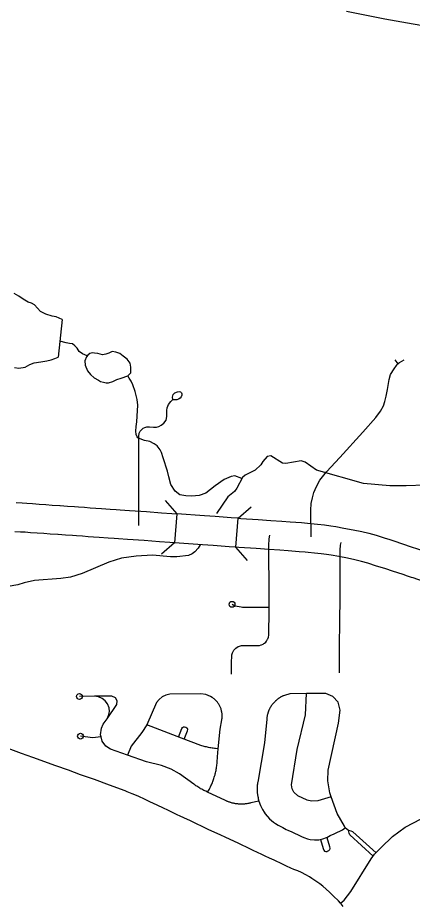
# Model space of a CAD drawing. Extents: x -19 to 366, y -4 to 359.
# Drawn here: x 142.965 to 143.606, y 194.872 to 196.314 of the extents above; entities that cross this region are included whole.
import ezdxf

# ---------------------------------------------------------------- set-up
doc = ezdxf.new("R2010")
doc.units = 0
for name, color, linetype in [('Level 10', 7, 'Continuous'), ('Level 31', 7, 'Continuous'), ('Level 33', 7, 'Continuous'), ('Level 35', 7, 'Continuous'), ('Level 37', 7, 'Continuous'), ('Level 40', 7, 'Continuous'), ('Level 60', 7, 'Continuous')]:
    doc.layers.add(name, color=color, linetype=linetype)

msp = doc.modelspace()

# ---------------------------------------------------------------- linework, layer by layer
at = {"layer": 'Level 10'}
for p, q in [((143.2232, 195.5073), (143.2198, 195.4601)), ((143.3195, 195.453), (143.3229, 195.5002))]:
    msp.add_line(p, q, dxfattribs=at)
for points in [[(142.9622, 195.5255), (142.9721, 195.5249), (142.9797, 195.5245), (142.9887, 195.5239), (142.9997, 195.5231), (143.0104, 195.5223), (143.021, 195.5216), (143.0333, 195.5207), (143.0337, 195.5207)], [(143.0337, 195.5207), (143.0459, 195.5198), (143.057, 195.5191), (143.0635, 195.5186), (143.0734, 195.5179), (143.0826, 195.5172), (143.0916, 195.5166), (143.1007, 195.5159), (143.1149, 195.515), (143.1245, 195.5144), (143.1315, 195.5139), (143.1467, 195.5129), (143.174, 195.5109), (143.1987, 195.5091), (143.2153, 195.5079), (143.2232, 195.5073)], [(143.3229, 195.5002), (143.3116, 195.501), (143.2856, 195.5029), (143.2685, 195.5041), (143.2232, 195.5073)], [(143.3229, 195.5002), (143.3276, 195.4998), (143.3555, 195.4979), (143.3762, 195.4965)], [(143.3762, 195.4965), (143.3942, 195.4952), (143.4078, 195.4943), (143.426, 195.4929), (143.436, 195.4921), (143.4412, 195.4916)], [(143.4412, 195.4916), (143.4522, 195.4906), (143.4636, 195.4892), (143.4734, 195.4879), (143.4819, 195.4866), (143.495, 195.4842)], [(143.0304, 195.4735), (143.03, 195.4735), (143.0177, 195.4744), (143.007, 195.4751), (142.9964, 195.4759), (142.9854, 195.4766), (142.9767, 195.4772), (142.9694, 195.4777), (142.96, 195.4782)], [(143.2198, 195.4601), (143.2119, 195.4607), (143.1952, 195.4619), (143.1705, 195.4637), (143.1434, 195.4657), (143.1283, 195.4667), (143.1215, 195.4671), (143.1119, 195.4677), (143.0974, 195.4687), (143.0881, 195.4694), (143.0792, 195.47), (143.07, 195.4707), (143.0602, 195.4714), (143.0537, 195.4718), (143.0426, 195.4726), (143.0304, 195.4735)], [(143.495, 195.4842), (143.5102, 195.4814), (143.5238, 195.4784), (143.5353, 195.4756), (143.5472, 195.4723), (143.5621, 195.4677)], [(143.3195, 195.453), (143.3082, 195.4538), (143.2822, 195.4556), (143.2651, 195.4569), (143.2198, 195.4601)], [(143.5621, 195.4677), (143.568, 195.4658), (143.5779, 195.4626), (143.5885, 195.4591), (143.606, 195.4533), (143.6128, 195.4511), (143.6195, 195.4489)], [(143.373, 195.4492), (143.3522, 195.4507), (143.3242, 195.4526), (143.3195, 195.453)], [(143.4368, 195.4445), (143.4318, 195.4449), (143.4223, 195.4457), (143.4044, 195.447), (143.3909, 195.448), (143.373, 195.4492)], [(143.4865, 195.4377), (143.4741, 195.4399), (143.4667, 195.4411), (143.4577, 195.4422), (143.4472, 195.4435), (143.4368, 195.4445)], [(143.5481, 195.4224), (143.534, 195.4268), (143.5234, 195.4297), (143.5129, 195.4323), (143.5007, 195.435), (143.4865, 195.4377)], [(143.6047, 195.4039), (143.598, 195.4061), (143.5912, 195.4084), (143.5737, 195.4142), (143.5632, 195.4176), (143.5536, 195.4207), (143.5481, 195.4224)], [(143.6549, 195.3877), (143.6228, 195.398), (143.6075, 195.403), (143.6047, 195.4039)]]:
    msp.add_lwpolyline(points, dxfattribs=at)
at = {"layer": 'Level 31'}
for points in [[(143.1617, 195.4881), (143.1617, 195.498)], [(143.4417, 195.4698), (143.4415, 195.4884)]]:
    msp.add_lwpolyline(points, dxfattribs=at)
at = {"layer": 'Level 33'}
msp.add_line((143.583, 195.7514), (143.5781, 195.7575), dxfattribs=at)
for points in [[(143.4415, 195.4884), (143.4414, 195.4948), (143.4414, 195.513), (143.4419, 195.5239), (143.4436, 195.5332), (143.446, 195.5419), (143.4501, 195.5519), (143.4558, 195.562), (143.4664, 195.5753), (143.4881, 195.599), (143.5254, 195.6403), (143.5466, 195.664), (143.5545, 195.6743), (143.5591, 195.683), (143.5615, 195.6901), (143.5637, 195.6985), (143.5656, 195.7097), (143.5683, 195.7255), (143.5708, 195.7336), (143.5765, 195.7431), (143.5802, 195.7483)], [(143.5802, 195.7483), (143.582, 195.7504), (143.583, 195.7514)], [(143.583, 195.7514), (143.5837, 195.7521), (143.5853, 195.7533)], [(143.5853, 195.7533), (143.5931, 195.7578)], [(143.1617, 195.498), (143.1617, 195.6337), (143.1622, 195.6382), (143.1636, 195.6415), (143.1663, 195.6446), (143.1689, 195.6466), (143.1715, 195.6479), (143.1745, 195.6485), (143.1788, 195.6487), (143.1852, 195.6482), (143.1904, 195.6484), (143.1943, 195.6494), (143.198, 195.6513), (143.2021, 195.6548), (143.2059, 195.6596), (143.2071, 195.6653), (143.2073, 195.6708), (143.2069, 195.6753), (143.2076, 195.6798), (143.2099, 195.685), (143.2135, 195.69), (143.2166, 195.693), (143.2163, 195.6971), (143.2175, 195.7013), (143.2201, 195.7042), (143.2242, 195.7059), (143.2273, 195.7063), (143.2294, 195.7056), (143.2308, 195.7042), (143.2313, 195.7023), (143.2313, 195.7002), (143.2304, 195.6976), (143.2287, 195.6956), (143.2261, 195.6935), (143.2232, 195.6928), (143.2213, 195.6924), (143.2192, 195.6924), (143.2179, 195.6926), (143.2166, 195.693)], [(143.3732, 195.3555), (143.3732, 195.361), (143.3732, 195.3686), (143.3732, 195.374), (143.3732, 195.3802), (143.3733, 195.3874), (143.3733, 195.3974), (143.3733, 195.4063), (143.3732, 195.4117), (143.3731, 195.4191), (143.3731, 195.427), (143.3731, 195.4349), (143.373, 195.441), (143.3729, 195.4475), (143.3728, 195.4538), (143.3728, 195.4595), (143.3732, 195.4629), (143.3735, 195.4668), (143.3746, 195.4728)], [(143.4875, 195.2485), (143.4876, 195.2667), (143.4878, 195.283), (143.4879, 195.2942), (143.488, 195.3055), (143.4881, 195.3185), (143.4882, 195.3321), (143.4884, 195.3447), (143.4886, 195.3582), (143.4887, 195.3674), (143.4889, 195.3868), (143.4888, 195.3976), (143.4889, 195.4088), (143.4889, 195.4179), (143.4888, 195.43), (143.4886, 195.4438), (143.4888, 195.4505), (143.4891, 195.4539), (143.4896, 195.4563), (143.4907, 195.4609)], [(143.3131, 195.3601), (143.316, 195.3586), (143.318, 195.3579), (143.3249, 195.3563), (143.3281, 195.3558), (143.33, 195.3557), (143.3326, 195.3556), (143.3368, 195.3556), (143.3463, 195.3556), (143.3521, 195.3555), (143.3583, 195.3556), (143.3732, 195.3555)], [(143.3123, 195.2467), (143.3122, 195.2593), (143.3124, 195.2643), (143.3124, 195.268), (143.3125, 195.2736), (143.3128, 195.2778), (143.3138, 195.2812), (143.3143, 195.2825), (143.3153, 195.2844), (143.316, 195.2854), (143.318, 195.2877), (143.3193, 195.2888), (143.3233, 195.2914), (143.3253, 195.2921), (143.3269, 195.2926), (143.3285, 195.2929), (143.3309, 195.293), (143.3356, 195.2929), (143.3405, 195.293), (143.3457, 195.293), (143.3533, 195.293), (143.3567, 195.2932), (143.3577, 195.2933), (143.3604, 195.294), (143.3611, 195.2943), (143.3637, 195.2955), (143.3649, 195.2963), (143.3656, 195.2968), (143.3678, 195.2988), (143.3691, 195.3003), (143.3699, 195.3013), (143.3709, 195.3032), (143.3712, 195.3039), (143.3723, 195.3066), (143.3729, 195.3098), (143.3731, 195.3142), (143.3731, 195.3213), (143.3731, 195.3255), (143.3732, 195.335), (143.3732, 195.3384), (143.3732, 195.3555)], [(143.2906, 195.1252), (143.294, 195.1572), (143.2965, 195.1724), (143.2967, 195.1736), (143.2969, 195.1749), (143.297, 195.1762), (143.297, 195.1774), (143.297, 195.1787), (143.297, 195.1799), (143.2969, 195.1812), (143.2968, 195.1825), (143.2966, 195.1837), (143.2964, 195.185), (143.2962, 195.1862), (143.2959, 195.1874), (143.2956, 195.1886), (143.2952, 195.1899), (143.2948, 195.191), (143.2943, 195.1922), (143.2938, 195.1934), (143.2933, 195.1945), (143.2927, 195.1956), (143.2921, 195.1967), (143.2914, 195.1978), (143.2907, 195.1989), (143.29, 195.1999), (143.2892, 195.2009), (143.2884, 195.2019), (143.2876, 195.2028), (143.2867, 195.2038), (143.2858, 195.2046), (143.2849, 195.2055), (143.2839, 195.2063), (143.2829, 195.2071), (143.2819, 195.2079), (143.2807, 195.2087), (143.2779, 195.2102), (143.2705, 195.2132), (143.2625, 195.2145), (143.2119, 195.214), (143.2055, 195.2125), (143.1995, 195.2096), (143.1944, 195.2054), (143.1903, 195.2002), (143.1746, 195.164)], [(143.434, 195.2149), (143.4069, 195.2146), (143.3981, 195.2121), (143.3967, 195.2115), (143.396, 195.2111), (143.3953, 195.2108), (143.3945, 195.2105), (143.3938, 195.2101), (143.3931, 195.2097), (143.3924, 195.2094), (143.3918, 195.209), (143.3911, 195.2086), (143.3904, 195.2082), (143.3897, 195.2077), (143.3891, 195.2073), (143.3884, 195.2068), (143.3878, 195.2064), (143.3872, 195.2059), (143.3865, 195.2054), (143.3859, 195.2049), (143.3853, 195.2044), (143.3847, 195.2039), (143.3841, 195.2034), (143.3836, 195.2029), (143.383, 195.2023), (143.3824, 195.2017), (143.3819, 195.2012), (143.3813, 195.2006), (143.3808, 195.2), (143.3803, 195.1994), (143.3798, 195.1988), (143.3793, 195.1982), (143.3788, 195.1976), (143.3783, 195.197), (143.3778, 195.1963), (143.3774, 195.1957), (143.3769, 195.195), (143.3765, 195.1944), (143.3761, 195.1937), (143.3757, 195.193), (143.3753, 195.1924), (143.3749, 195.1917), (143.3745, 195.191), (143.3742, 195.1903), (143.3738, 195.1896), (143.3735, 195.1888), (143.3731, 195.1881), (143.3728, 195.1874), (143.3725, 195.1867), (143.3723, 195.1859), (143.372, 195.1852), (143.3717, 195.1844), (143.3715, 195.1837), (143.3712, 195.1829), (143.371, 195.1822), (143.3708, 195.1814), (143.3706, 195.1807), (143.3704, 195.1799), (143.3703, 195.1791), (143.3701, 195.1783), (143.37, 195.1776), (143.3698, 195.1768), (143.3697, 195.176), (143.3696, 195.1752), (143.3695, 195.1744), (143.3694, 195.1736), (143.3656, 195.1348), (143.3549, 195.0709), (143.3547, 195.0698), (143.3545, 195.0686), (143.3544, 195.0674), (143.3542, 195.0662), (143.3541, 195.0651), (143.3541, 195.0639), (143.354, 195.0627), (143.354, 195.0615), (143.3539, 195.0603), (143.3539, 195.0591), (143.3539, 195.058), (143.354, 195.0568), (143.354, 195.0556), (143.3541, 195.0544), (143.3542, 195.0532), (143.3544, 195.052), (143.3545, 195.0509), (143.3547, 195.0497), (143.3548, 195.0485), (143.355, 195.0474), (143.3553, 195.0462), (143.3555, 195.045), (143.3558, 195.0439), (143.3564, 195.0402)], [(143.4743, 195.047), (143.4524, 195.0403), (143.4424, 195.0399), (143.4353, 195.0417), (143.4199, 195.0489), (143.4133, 195.0546), (143.4106, 195.0603), (143.41, 195.0665), (143.4189, 195.1239), (143.4325, 195.1806), (143.434, 195.2149)], [(143.4743, 195.047), (143.4719, 195.0536), (143.469, 195.0729), (143.4693, 195.0904), (143.4863, 195.1668), (143.4887, 195.1881), (143.4854, 195.2008), (143.4771, 195.2104), (143.4655, 195.2153), (143.434, 195.2149)], [(143.0898, 195.2105), (143.0651, 195.2103)], [(143.1099, 195.1741), (143.1258, 195.1972), (143.1265, 195.2029), (143.1238, 195.208), (143.1176, 195.2107), (143.0898, 195.2105)], [(143.1099, 195.1741), (143.1125, 195.1793), (143.1137, 195.1858), (143.1132, 195.1919), (143.1108, 195.1981), (143.1069, 195.2034), (143.102, 195.2072), (143.096, 195.2097), (143.0898, 195.2105)], [(143.1003, 195.1446), (143.0995, 195.1477), (143.1007, 195.1585), (143.1038, 195.1652), (143.1099, 195.1741)], [(143.1746, 195.164), (143.1666, 195.1515), (143.1493, 195.1296), (143.1431, 195.1147)], [(143.2311, 195.1424), (143.1746, 195.164)], [(143.2263, 195.1442), (143.2313, 195.158), (143.2326, 195.16), (143.2341, 195.1608), (143.2357, 195.1609), (143.2379, 195.1604), (143.2398, 195.1594), (143.2409, 195.1582)], [(143.2355, 195.1407), (143.2405, 195.1546), (143.2411, 195.1566), (143.2409, 195.1582)], [(143.1003, 195.1446), (143.0862, 195.1432), (143.0668, 195.1457)], [(143.1431, 195.1147), (143.1156, 195.1243), (143.1079, 195.1297), (143.1022, 195.1377), (143.1003, 195.1446)], [(143.2906, 195.1252), (143.2863, 195.1256), (143.2845, 195.1258), (143.2826, 195.126), (143.2807, 195.1263), (143.2788, 195.1266), (143.277, 195.1269), (143.2751, 195.1273), (143.2733, 195.1277), (143.2714, 195.1281), (143.2696, 195.1286), (143.2678, 195.1291), (143.2659, 195.1296), (143.2641, 195.1302), (143.2623, 195.1307), (143.2311, 195.1424)], [(143.4894, 194.8743), (143.486, 194.8778), (143.4782, 194.8853), (143.4713, 194.8922), (143.4662, 194.8969), (143.4608, 194.9016), (143.4557, 194.9057), (143.4526, 194.9079), (143.443, 194.9143), (143.4388, 194.9169), (143.4329, 194.9204), (143.4259, 194.9241), (143.4199, 194.9269), (143.4134, 194.9289), (143.4089, 194.931), (143.4014, 194.9345), (143.3953, 194.9374), (143.3814, 194.9439), (143.374, 194.9474), (143.3669, 194.9508), (143.3615, 194.9533), (143.3474, 194.96), (143.3418, 194.9626), (143.3239, 194.9711), (143.316, 194.9748), (143.3029, 194.9809), (143.294, 194.9851), (143.2851, 194.9892), (143.2745, 194.9942), (143.2457, 195.0078), (143.2348, 195.0129), (143.2287, 195.0158), (143.224, 195.018), (143.2085, 195.0253), (143.2019, 195.0285), (143.1913, 195.0335), (143.1796, 195.0391), (143.1719, 195.0427), (143.1605, 195.0479), (143.151, 195.0521), (143.1429, 195.0554), (143.1394, 195.0568), (143.114, 195.0661), (143.0893, 195.0751), (143.067, 195.0831), (143.0471, 195.0902), (143.0269, 195.0975), (142.9894, 195.111), (142.9708, 195.1177), (142.9492, 195.1254)], [(143.2734, 195.0548), (143.2706, 195.056), (143.2689, 195.0568), (143.2672, 195.0576), (143.2655, 195.0585), (143.2638, 195.0593), (143.2621, 195.0603), (143.2605, 195.0612), (143.2589, 195.0622), (143.2573, 195.0632), (143.2557, 195.0642), (143.2541, 195.0652), (143.2525, 195.0663), (143.251, 195.0674), (143.2277, 195.0843), (143.2142, 195.092), (143.1986, 195.0979), (143.1738, 195.1039), (143.1431, 195.1147)], [(143.2734, 195.0548), (143.2744, 195.0564), (143.2753, 195.0581), (143.2762, 195.0597), (143.2771, 195.0614), (143.278, 195.0631), (143.2788, 195.0648), (143.2796, 195.0665), (143.2803, 195.0683), (143.2811, 195.07), (143.2818, 195.0718), (143.2824, 195.0735), (143.2831, 195.0753), (143.2837, 195.0771), (143.2843, 195.0789), (143.2848, 195.0807), (143.2854, 195.0826), (143.2858, 195.0844), (143.2863, 195.0862), (143.2867, 195.0881), (143.2871, 195.0899), (143.2875, 195.0918), (143.2878, 195.0937), (143.2881, 195.0955), (143.2883, 195.0974), (143.2886, 195.0993), (143.2887, 195.1012), (143.2889, 195.1031), (143.289, 195.105), (143.2891, 195.1068), (143.2892, 195.1087), (143.2892, 195.1119), (143.2906, 195.1252)], [(143.3564, 195.0402), (143.3436, 195.0371), (143.3426, 195.0369), (143.3416, 195.0366), (143.3405, 195.0364), (143.3395, 195.0362), (143.3385, 195.036), (143.3374, 195.0358), (143.3364, 195.0357), (143.3353, 195.0356), (143.3343, 195.0354), (143.3332, 195.0353), (143.3322, 195.0353), (143.3312, 195.0352), (143.3301, 195.0352), (143.329, 195.0351), (143.328, 195.0351), (143.3269, 195.0352), (143.3259, 195.0352), (143.3248, 195.0352), (143.3238, 195.0353), (143.3227, 195.0354), (143.3217, 195.0355), (143.3207, 195.0356), (143.3196, 195.0358), (143.3186, 195.0359), (143.3175, 195.0361), (143.3165, 195.0363), (143.3155, 195.0365), (143.3144, 195.0367), (143.3134, 195.037), (143.3124, 195.0373), (143.3114, 195.0376), (143.3104, 195.0379), (143.3094, 195.0382), (143.3084, 195.0385), (143.3074, 195.0389), (143.3064, 195.0392), (143.3054, 195.0396), (143.3045, 195.04), (143.3035, 195.0405), (143.3025, 195.0409), (143.2734, 195.0548)], [(143.3564, 195.0402), (143.3565, 195.0399), (143.3594, 195.0329), (143.3625, 195.0264), (143.3651, 195.0222), (143.367, 195.0196), (143.3741, 195.0114), (143.3805, 195.0057), (143.3836, 195.0036), (143.3882, 195.0008), (143.3957, 194.997), (143.4013, 194.9942), (143.404, 194.993), (143.4101, 194.9902), (143.4145, 194.9881), (143.4205, 194.9853), (143.426, 194.9827), (143.43, 194.981), (143.4355, 194.9788), (143.44, 194.9777), (143.4472, 194.9771), (143.4494, 194.9771), (143.4543, 194.9772), (143.4567, 194.9775), (143.4604, 194.9786), (143.4665, 194.9808), (143.4672, 194.981), (143.4728, 194.984), (143.4789, 194.9869), (143.4835, 194.989), (143.4891, 194.9916), (143.4928, 194.9936), (143.4971, 194.9968)], [(143.4971, 194.9968), (143.4956, 194.9994), (143.4838, 195.0199), (143.4743, 195.047)], [(143.5447, 194.9538), (143.5553, 194.9647), (143.574, 194.9825), (143.5947, 194.9979), (143.6331, 195.0179), (143.6763, 195.0301), (143.7215, 195.0331)], [(143.5022, 194.9922), (143.4971, 194.9968)], [(143.5471, 194.9562), (143.5093, 194.9904), (143.5068, 194.991), (143.5022, 194.9922)], [(143.5425, 194.9507), (143.5045, 194.9852), (143.5035, 194.9879), (143.5022, 194.9922)], [(143.4568, 194.9775), (143.4611, 194.963), (143.4622, 194.9601), (143.4634, 194.9588), (143.4655, 194.9584), (143.4675, 194.9584)], [(143.467, 194.981), (143.4715, 194.9661), (143.4719, 194.9631), (143.4714, 194.9611), (143.4697, 194.9593), (143.4675, 194.9584)], [(143.4894, 194.8743), (143.4953, 194.879), (143.5064, 194.8931), (143.5392, 194.9462), (143.5447, 194.9538)], [(143.4935, 194.8685), (143.4903, 194.8733), (143.4894, 194.8743)]]:
    msp.add_lwpolyline(points, dxfattribs=at)
for centre in [(143.3131, 195.3601), (143.0651, 195.2103), (143.0668, 195.1457)]:
    msp.add_circle(centre, 0.00473, dxfattribs=at)
at = {"layer": 'Level 35'}
for points in [[(143.0372, 195.8231), (143.0275, 195.8274), (143.0207, 195.8286), (143.0105, 195.8318), (143.0017, 195.8364), (142.997, 195.8419), (142.9921, 195.8472), (142.9872, 195.8498), (142.9819, 195.8514), (142.9734, 195.8563), (142.9664, 195.8614), (142.959, 195.8658)], [(143.0372, 195.8231), (143.0303, 195.762)], [(143.0777, 195.764), (143.0702, 195.7676), (143.0647, 195.7714), (143.0612, 195.7765), (143.0577, 195.7805), (143.054, 195.7836), (143.049, 195.7841), (143.0435, 195.7851), (143.0332, 195.788)], [(142.9596, 195.7451), (142.9668, 195.744), (142.9768, 195.7457), (142.9844, 195.7502), (142.9916, 195.7529), (143.0026, 195.7546), (143.0121, 195.7559), (143.0189, 195.7578), (143.0251, 195.7597), (143.0303, 195.762)], [(143.1435, 195.7315), (143.1486, 195.7368), (143.1488, 195.7414), (143.1486, 195.7459), (143.1473, 195.7524), (143.1428, 195.759), (143.1362, 195.7638), (143.1307, 195.7681), (143.1244, 195.7704), (143.1184, 195.771), (143.1127, 195.7685), (143.1079, 195.767), (143.1028, 195.7659), (143.0949, 195.7678), (143.0897, 195.7687), (143.0861, 195.7691), (143.082, 195.7678), (143.0788, 195.7653), (143.0767, 195.7627), (143.0738, 195.7562), (143.0742, 195.749), (143.0782, 195.7399), (143.0829, 195.7338), (143.0889, 195.7285), (143.0961, 195.7245), (143.0995, 195.7226), (143.1041, 195.7211), (143.1084, 195.7203), (143.1122, 195.7205), (143.1196, 195.7226), (143.1261, 195.7256), (143.1331, 195.7277), (143.1435, 195.7315)], [(143.3291, 195.5646), (143.3179, 195.5689), (143.3119, 195.568), (143.3001, 195.5633), (143.2857, 195.5527), (143.2707, 195.5411), (143.2594, 195.5369), (143.2476, 195.536), (143.2378, 195.5366), (143.2281, 195.5379), (143.2204, 195.544), (143.2137, 195.555), (143.2102, 195.5673), (143.2083, 195.5764), (143.2009, 195.5981), (143.1983, 195.607), (143.1964, 195.6112), (143.1915, 195.6176), (143.1865, 195.621), (143.1794, 195.6247), (143.171, 195.6266), (143.1638, 195.629), (143.1602, 195.6311), (143.1589, 195.6326), (143.1574, 195.6361), (143.1566, 195.6416), (143.1572, 195.649), (143.1582, 195.6567), (143.1591, 195.666), (143.1599, 195.6839), (143.159, 195.6934), (143.1556, 195.7063), (143.1516, 195.7169), (143.1492, 195.723), (143.1461, 195.7277), (143.1435, 195.7315)], [(143.702, 195.5543), (143.6577, 195.555), (143.5961, 195.5526), (143.5697, 195.5527), (143.5269, 195.5566), (143.4504, 195.578), (143.4321, 195.5913), (143.4254, 195.5932), (143.4004, 195.589), (143.3949, 195.5894), (143.3764, 195.6018), (143.3701, 195.6005), (143.3631, 195.5923), (143.3599, 195.5868), (143.3507, 195.5785), (143.3342, 195.5699), (143.33, 195.5665), (143.3211, 195.5488), (143.3171, 195.5437), (143.3063, 195.5347), (143.2879, 195.5077)], [(143.2615, 195.4571), (143.2579, 195.4514), (143.2526, 195.4456), (143.2483, 195.4424), (143.2422, 195.4397), (143.2236, 195.4375), (143.213, 195.4376), (143.184, 195.4399), (143.1575, 195.4383), (143.1332, 195.4354), (143.1129, 195.4286), (143.0696, 195.41), (143.0507, 195.4044), (143.0349, 195.402), (142.9921, 195.3987), (142.9754, 195.3952), (142.965, 195.3916), (142.949, 195.3892), (142.9298, 195.3836)]]:
    msp.add_lwpolyline(points, dxfattribs=at)
at = {"layer": 'Level 37'}
for points in [[(143.2046, 195.5288), (143.2232, 195.5073)], [(143.3229, 195.5002), (143.3444, 195.5188)], [(143.2198, 195.4601), (143.1984, 195.4415)], [(143.3381, 195.4315), (143.3195, 195.453)]]:
    msp.add_lwpolyline(points, dxfattribs=at)
at = {"layer": 'Level 40'}
msp.add_lwpolyline([(144.7933, 195.7199), (144.7659, 195.7552), (144.7461, 195.7721), (144.7193, 195.7883), (144.694, 195.8024), (144.5721, 195.8518), (144.2789, 195.9709), (144.0936, 196.045), (144.0548, 196.064), (144.0302, 196.0816), (143.9865, 196.1162), (143.89, 196.1916), (143.8294, 196.2311), (143.7786, 196.2586), (143.7385, 196.2741), (143.6976, 196.2854), (143.6567, 196.2946), (143.5616, 196.3115), (143.4989, 196.3242)], dxfattribs=at)
msp.add_lwpolyline([(144.7933, 195.7199), (144.7659, 195.7552), (144.7461, 195.7721), (144.7193, 195.7883), (144.694, 195.8024), (144.5721, 195.8518), (144.2789, 195.9709), (144.0936, 196.045), (144.0548, 196.064), (144.0302, 196.0816), (143.9865, 196.1162), (143.89, 196.1916), (143.8294, 196.2311), (143.7786, 196.2586), (143.7385, 196.2741), (143.6976, 196.2854), (143.6567, 196.2946), (143.5616, 196.3115), (143.4989, 196.3242)], dxfattribs=at)
at = {"layer": 'Level 60'}
for points in [[(146.7783, 1.697), (146.5788, 10.3131), (146.3785, 18.9294), (146.1776, 27.5458), (145.9759, 36.1624), (145.7736, 44.7791), (145.5705, 53.396), (145.3668, 62.013), (145.1624, 70.6301), (144.9572, 79.2474), (144.7514, 87.8648), (144.5449, 96.4823), (144.3377, 105.1), (144.1299, 113.7179), (143.9213, 122.3359), (143.712, 130.954), (143.5021, 139.5723), (143.2915, 148.1907), (143.0802, 156.8092), (142.8682, 165.4279), (142.6555, 174.0468), (142.4422, 182.6658), (142.2282, 191.2849), (142.0135, 199.9042), (141.7981, 208.5236), (141.582, 217.1432), (141.3653, 225.7629), (141.1479, 234.3828), (140.9298, 243.0028), (140.711, 251.623), (140.4916, 260.2433), (140.2715, 268.8638), (140.0508, 277.4844), (139.8293, 286.1051), (139.6072, 294.726), (139.3845, 303.3471), (139.161, 311.9683), (138.937, 320.5896), (138.7122, 329.2111), (138.4868, 337.8328), (138.2607, 346.4546)], [(0, 189.5162), (7.1121, 189.5206), (14.2243, 189.5339), (21.3364, 189.556), (28.4484, 189.5869), (35.5605, 189.6267), (42.6725, 189.6754), (49.7844, 189.7329), (56.8962, 189.7992), (64.0079, 189.8744), (71.1196, 189.9584), (78.2311, 190.0512), (85.3425, 190.1529), (92.4538, 190.2635), (99.5649, 190.3829), (106.6759, 190.5111), (113.7867, 190.6482), (120.8974, 190.7941), (128.0078, 190.9489), (135.1181, 191.1125), (142.2282, 191.2849), (149.338, 191.4662), (156.4476, 191.6563), (163.5569, 191.8553), (170.666, 192.0631), (177.7749, 192.2798), (184.8835, 192.5053), (191.9917, 192.7396), (199.0997, 192.9828), (206.2074, 193.2348), (213.3147, 193.4956), (220.4218, 193.7653), (227.5285, 194.0438), (234.6348, 194.3312), (241.7408, 194.6274), (248.8464, 194.9324), (255.9516, 195.2463), (263.0564, 195.569), (270.1608, 195.9005), (277.2648, 196.2409), (284.3683, 196.5901), (291.4715, 196.9481), (298.5741, 197.315), (305.6763, 197.6907), (312.7781, 198.0753), (319.8793, 198.4686), (326.9801, 198.8708), (334.0804, 199.2818), (341.1801, 199.7017)]]:
    msp.add_spline(points, degree=3, dxfattribs=at)

doc.saveas('drawing.dxf')
